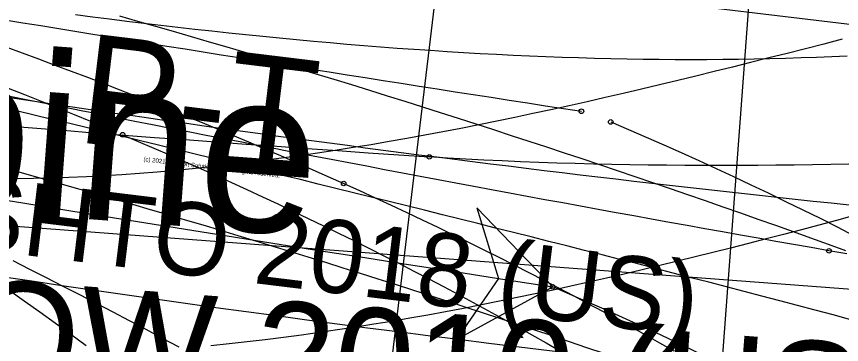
# Model space of a CAD drawing. Extents: x -14 to 1565148, y -25 to 642856.
# Drawn here: x 1564751.71 to 1564766.77, y 636299.03 to 636305.02 of the extents above; entities that cross this region are included whole.
import ezdxf

# ---------------------------------------------------------------- set-up
doc = ezdxf.new("R2010")
doc.units = 0
for name, color, linetype in [('CM_Corridor_Key_Station', 7, 'Continuous'), ('MT_P_Cells', 7, 'Continuous'), ('PF_P_Grade_Line', 7, 'Continuous'), ('PV_P_Curb', 7, 'Continuous'), ('PV_P_Saw_Cut_Line', 7, 'Continuous'), ('PV_X_COP', 7, 'Continuous'), ('TR_Turning_Path22', 7, 'Continuous'), ('TR_Turning_Path23', 7, 'Continuous'), ('TR_Turning_Path24', 7, 'Continuous')]:
    doc.layers.add(name, color=color, linetype=linetype)

msp = doc.modelspace()

# ---------------------------------------------------------------- linework, layer by layer
at = {"layer": 'CM_Corridor_Key_Station'}
for points in [[(1564751.496, 636304.957), (1564751.825, 636304.903), (1564752.154, 636304.849), (1564752.482, 636304.796), (1564752.811, 636304.742), (1564753.14, 636304.689), (1564753.469, 636304.636), (1564753.797, 636304.583), (1564754.126, 636304.53), (1564754.455, 636304.477), (1564754.784, 636304.424), (1564755.113, 636304.371), (1564755.442, 636304.318), (1564755.77, 636304.266), (1564756.099, 636304.213), (1564756.428, 636304.161), (1564756.757, 636304.109), (1564757.086, 636304.056), (1564757.415, 636304.004), (1564757.744, 636303.952), (1564758.073, 636303.9), (1564758.402, 636303.849), (1564758.731, 636303.797), (1564759.06, 636303.745), (1564759.389, 636303.694), (1564759.718, 636303.642), (1564760.047, 636303.591), (1564760.376, 636303.54), (1564760.705, 636303.489), (1564761.035, 636303.438), (1564761.364, 636303.387), (1564761.693, 636303.336), (1564762.022, 636303.285)], [(1564751.554, 636303.71), (1564751.856, 636303.59), (1564752.157, 636303.47), (1564752.458, 636303.348), (1564752.758, 636303.226), (1564753.058, 636303.102), (1564753.357, 636302.977)], [(1564762.558, 636303.09), (1564762.88, 636302.953), (1564763.202, 636302.814), (1564763.524, 636302.674), (1564763.844, 636302.531), (1564764.164, 636302.387), (1564764.483, 636302.241), (1564764.801, 636302.094), (1564765.118, 636301.944), (1564765.434, 636301.793), (1564765.75, 636301.64), (1564766.065, 636301.486), (1564766.379, 636301.33), (1564766.692, 636301.172), (1564767.004, 636301.012)], [(1564753.644, 636302.856), (1564753.93, 636302.735), (1564754.216, 636302.612), (1564754.501, 636302.488), (1564754.785, 636302.363), (1564755.068, 636302.237), (1564755.351, 636302.11), (1564755.634, 636301.983), (1564755.915, 636301.854), (1564756.196, 636301.724), (1564756.476, 636301.593), (1564756.755, 636301.461), (1564757.034, 636301.328), (1564757.312, 636301.194), (1564757.589, 636301.059), (1564757.865, 636300.923), (1564758.14, 636300.785), (1564758.415, 636300.647), (1564758.689, 636300.508), (1564758.962, 636300.367), (1564759.234, 636300.225), (1564759.505, 636300.083), (1564759.775, 636299.939), (1564760.045, 636299.794), (1564760.314, 636299.648), (1564760.581, 636299.501), (1564760.848, 636299.353), (1564761.114, 636299.203), (1564761.379, 636299.053), (1564761.643, 636298.901)], [(1564761.498, 636300.078), (1564760.115, 636301.523), (1564760.509, 636300.23), (1564759.744, 636299.116), (1564761.498, 636300.078)]]:
    msp.add_lwpolyline(points, dxfattribs=at)
msp.add_lwpolyline([(1564761.498, 636300.078), (1564760.115, 636301.523), (1564760.509, 636300.23), (1564759.744, 636299.116)], close=True, dxfattribs=at)
for centre in [(1564762.022, 636303.285), (1564762.558, 636303.09), (1564753.357, 636302.977), (1564753.644, 636302.856), (1564761.498, 636300.078), (1564761.498, 636300.078)]:
    msp.add_circle(centre, 0.0417, dxfattribs=at)
for centre, radius, start, end in [((1564931.278, 637403.064), 1115.976, 258.333887, 261.249281), ((1564737.487, 636243.643), 61.33, 36.4229, 66.95237)]:
    msp.add_arc(centre, radius, start, end, dxfattribs=at)
at = {"layer": 'MT_P_Cells'}
for points in [[(1564766.782, 636304.6), (1564766.447, 636304.513), (1564766.113, 636304.428), (1564765.778, 636304.343), (1564765.445, 636304.258), (1564765.111, 636304.174), (1564764.778, 636304.091), (1564764.446, 636304.009), (1564764.113, 636303.927), (1564763.781, 636303.847), (1564763.45, 636303.767), (1564763.118, 636303.689), (1564762.787, 636303.611), (1564762.457, 636303.535), (1564762.126, 636303.46), (1564761.796, 636303.386), (1564761.466, 636303.314), (1564761.136, 636303.242), (1564760.807, 636303.173), (1564760.478, 636303.105), (1564760.149, 636303.038), (1564759.821, 636302.973), (1564759.492, 636302.91), (1564759.164, 636302.848), (1564758.836, 636302.789), (1564758.509, 636302.731), (1564758.181, 636302.675), (1564757.854, 636302.621), (1564757.527, 636302.569), (1564757.201, 636302.519), (1564756.875, 636302.472), (1564756.548, 636302.426), (1564756.223, 636302.383), (1564755.897, 636302.342), (1564755.572, 636302.304), (1564755.247, 636302.268), (1564754.923, 636302.234), (1564754.599, 636302.204), (1564754.275, 636302.175), (1564753.951, 636302.15), (1564753.628, 636302.127), (1564753.305, 636302.107), (1564752.983, 636302.089), (1564752.661, 636302.075), (1564752.34, 636302.064), (1564752.019, 636302.055), (1564751.698, 636302.05)], [(1564766.542, 636300.737), (1564766.219, 636300.794), (1564765.895, 636300.851), (1564765.572, 636300.909), (1564765.248, 636300.966), (1564764.925, 636301.024), (1564764.601, 636301.082), (1564764.277, 636301.14), (1564763.953, 636301.198), (1564763.628, 636301.256), (1564763.304, 636301.315), (1564762.98, 636301.373), (1564762.655, 636301.432), (1564762.33, 636301.492), (1564762.006, 636301.551), (1564761.681, 636301.61), (1564761.356, 636301.67), (1564761.031, 636301.73), (1564760.706, 636301.79), (1564760.381, 636301.851), (1564760.057, 636301.911), (1564759.731, 636301.972), (1564759.405, 636302.033), (1564759.079, 636302.094), (1564758.753, 636302.156), (1564758.427, 636302.218), (1564758.101, 636302.28), (1564757.775, 636302.342), (1564757.45, 636302.404), (1564757.124, 636302.466), (1564756.798, 636302.529), (1564756.472, 636302.592), (1564756.147, 636302.655), (1564755.821, 636302.718), (1564755.495, 636302.781), (1564755.17, 636302.845), (1564754.844, 636302.908), (1564754.518, 636302.972), (1564754.193, 636303.036), (1564753.867, 636303.101), (1564753.542, 636303.165), (1564753.216, 636303.23), (1564752.89, 636303.294), (1564752.565, 636303.359), (1564752.239, 636303.424), (1564751.914, 636303.49), (1564751.588, 636303.555)], [(1564767.004, 636301.379), (1564766.682, 636301.292), (1564766.36, 636301.206), (1564766.038, 636301.121), (1564765.715, 636301.036), (1564765.393, 636300.953), (1564765.07, 636300.869), (1564764.747, 636300.787), (1564764.424, 636300.705), (1564764.1, 636300.625), (1564763.777, 636300.545), (1564763.453, 636300.466), (1564763.129, 636300.389), (1564762.804, 636300.312), (1564762.48, 636300.237), (1564762.154, 636300.163), (1564761.829, 636300.091), (1564761.504, 636300.019), (1564761.178, 636299.949), (1564760.851, 636299.881), (1564760.525, 636299.814), (1564760.198, 636299.749), (1564759.871, 636299.685), (1564759.543, 636299.623), (1564759.215, 636299.563), (1564758.887, 636299.505), (1564758.559, 636299.448), (1564758.23, 636299.394), (1564757.901, 636299.342), (1564757.571, 636299.291), (1564757.241, 636299.243), (1564756.911, 636299.197), (1564756.581, 636299.153), (1564756.25, 636299.112), (1564755.919, 636299.072), (1564755.588, 636299.036), (1564755.256, 636299.002)], [(1564766.867, 636300.68), (1564766.542, 636300.737)]]:
    msp.add_lwpolyline(points, dxfattribs=at)
msp.add_circle((1564766.542, 636300.737), 0.0417, dxfattribs=at)
msp.add_circle((1564766.542, 636300.737), 0.0417, dxfattribs=at)
at = {"layer": 'PF_P_Grade_Line'}
for points in [[(1564766.909, 636301.569), (1564766.581, 636301.604), (1564766.253, 636301.639), (1564765.926, 636301.674), (1564765.598, 636301.71), (1564765.271, 636301.745), (1564764.943, 636301.782), (1564764.616, 636301.818), (1564764.288, 636301.855), (1564763.961, 636301.892), (1564763.633, 636301.929), (1564763.306, 636301.967), (1564762.979, 636302.005), (1564762.652, 636302.044), (1564762.324, 636302.082), (1564761.997, 636302.121), (1564761.67, 636302.161), (1564761.343, 636302.2), (1564761.016, 636302.24), (1564760.689, 636302.28), (1564760.362, 636302.321), (1564760.035, 636302.362), (1564759.708, 636302.403), (1564759.381, 636302.445), (1564759.055, 636302.486), (1564758.728, 636302.529), (1564758.401, 636302.571), (1564758.074, 636302.614), (1564757.748, 636302.657), (1564757.421, 636302.7), (1564757.095, 636302.744), (1564756.768, 636302.788), (1564756.442, 636302.833), (1564756.115, 636302.877), (1564755.789, 636302.922), (1564755.462, 636302.967), (1564755.136, 636303.013), (1564754.81, 636303.059), (1564754.484, 636303.105), (1564754.157, 636303.152), (1564753.831, 636303.199), (1564753.505, 636303.246), (1564753.179, 636303.293), (1564752.853, 636303.341), (1564752.527, 636303.389), (1564752.201, 636303.438), (1564751.876, 636303.486), (1564751.55, 636303.536)], [(1564766.94, 636299.478), (1564766.616, 636299.565), (1564766.292, 636299.651), (1564765.968, 636299.737), (1564765.644, 636299.822), (1564765.319, 636299.907), (1564764.995, 636299.992), (1564764.671, 636300.077), (1564764.347, 636300.161), (1564764.023, 636300.245), (1564763.699, 636300.329), (1564763.374, 636300.412), (1564763.05, 636300.496), (1564762.726, 636300.579), (1564762.402, 636300.661), (1564762.077, 636300.744), (1564761.753, 636300.826), (1564761.429, 636300.908), (1564761.104, 636300.99), (1564760.78, 636301.071), (1564760.456, 636301.153), (1564760.132, 636301.234), (1564759.807, 636301.315), (1564759.483, 636301.396), (1564759.159, 636301.476), (1564758.835, 636301.557), (1564758.511, 636301.637), (1564758.186, 636301.717), (1564757.862, 636301.797), (1564757.538, 636301.877), (1564757.214, 636301.956), (1564756.89, 636302.036), (1564756.566, 636302.115), (1564756.242, 636302.194), (1564755.918, 636302.273), (1564755.594, 636302.352), (1564755.27, 636302.431), (1564754.946, 636302.51), (1564754.622, 636302.589), (1564754.298, 636302.667), (1564753.974, 636302.746), (1564753.65, 636302.824), (1564753.326, 636302.902), (1564753.003, 636302.981), (1564752.679, 636303.059), (1564752.355, 636303.137), (1564752.032, 636303.215), (1564751.708, 636303.293), (1564751.384, 636303.371)]]:
    msp.add_lwpolyline(points, dxfattribs=at)
msp.add_arc((1564802.666, 636641.84), 345.393, 252.21047, 264.07246, dxfattribs=at)
at = {"layer": 'PV_P_Curb'}
for p, q in [((1564769.531, 636304.549), (1564742.73, 636307.825)), ((1564764.263, 636294.328), (1564765.145, 636306.075)), ((1564771.567, 636299.686), (1564742.168, 636301.894))]:
    msp.add_line(p, q, dxfattribs=at)
msp.add_lwpolyline([(1564766.908, 636302.318), (1564766.575, 636302.312), (1564766.242, 636302.307), (1564765.908, 636302.303), (1564765.575, 636302.3), (1564765.242, 636302.297), (1564764.908, 636302.296), (1564764.575, 636302.295), (1564764.242, 636302.295), (1564763.908, 636302.297), (1564763.575, 636302.299), (1564763.242, 636302.303), (1564762.908, 636302.307), (1564762.575, 636302.313), (1564762.242, 636302.321), (1564761.909, 636302.329), (1564761.576, 636302.339), (1564761.242, 636302.351), (1564760.909, 636302.364), (1564760.576, 636302.378), (1564760.243, 636302.394), (1564759.911, 636302.412), (1564759.578, 636302.431), (1564759.245, 636302.452)], dxfattribs=at)
msp.add_circle((1564759.245, 636302.452), 0.0417, dxfattribs=at)
msp.add_circle((1564759.245, 636302.452), 0.0417, dxfattribs=at)
msp.add_arc((1564798.703, 636893.166), 592.03, 262.717703, 266.17847, dxfattribs=at)
at = {"layer": 'PV_P_Saw_Cut_Line'}
msp.add_lwpolyline([(1564751.642, 636300.557), (1564751.946, 636300.403), (1564752.251, 636300.248), (1564752.554, 636300.093), (1564752.858, 636299.936), (1564753.161, 636299.779), (1564753.463, 636299.621), (1564753.765, 636299.462), (1564754.067, 636299.303), (1564754.368, 636299.142), (1564754.669, 636298.981)], dxfattribs=at)
msp.add_arc((1564693.268, 636184.736), 126.465, 57.70432, 71.8795, dxfattribs=at)
at = {"layer": 'PV_X_COP'}
msp.add_line((1564753.845, 636259.46), (1564759.633, 636307.637), dxfattribs=at)
at = {"layer": 'TR_Turning_Path22'}
msp.add_lwpolyline([(1564766.876, 636304.293), (1564766.597, 636304.28), (1564766.315, 636304.268), (1564766.033, 636304.258), (1564765.75, 636304.249), (1564765.465, 636304.242), (1564765.179, 636304.236), (1564764.892, 636304.231), (1564764.604, 636304.228), (1564764.315, 636304.226), (1564764.025, 636304.225), (1564763.734, 636304.226), (1564763.442, 636304.228), (1564763.149, 636304.232), (1564762.855, 636304.236), (1564762.56, 636304.242), (1564762.264, 636304.25), (1564761.968, 636304.258), (1564761.671, 636304.268), (1564761.372, 636304.28), (1564761.074, 636304.292), (1564760.774, 636304.306), (1564760.474, 636304.32), (1564760.173, 636304.336), (1564759.871, 636304.354), (1564759.568, 636304.372), (1564759.265, 636304.392), (1564758.962, 636304.412), (1564758.657, 636304.434), (1564758.353, 636304.457), (1564758.047, 636304.481), (1564757.741, 636304.506), (1564757.435, 636304.533), (1564757.128, 636304.56), (1564756.82, 636304.588), (1564756.512, 636304.618), (1564756.204, 636304.648), (1564755.895, 636304.679), (1564755.585, 636304.712), (1564755.275, 636304.745), (1564754.965, 636304.779), (1564754.654, 636304.815), (1564754.343, 636304.851), (1564754.032, 636304.888), (1564753.72, 636304.926), (1564753.408, 636304.965), (1564753.095, 636305.004), (1564752.782, 636305.045)], dxfattribs=at)
at = {"layer": 'TR_Turning_Path23'}
msp.add_lwpolyline([(1564751.565, 636300.021), (1564751.85, 636299.821), (1564752.134, 636299.62), (1564752.418, 636299.418), (1564752.7, 636299.214), (1564752.982, 636299.009)], dxfattribs=at)
msp.add_arc((1564704.029, 636231.892), 79.861, 42.31001, 64.40733, dxfattribs=at)
at = {"layer": 'TR_Turning_Path24'}
for points in [[(1564753.59, 636305.026), (1564753.916, 636304.933), (1564754.243, 636304.839), (1564754.569, 636304.745), (1564754.896, 636304.65), (1564755.222, 636304.555), (1564755.548, 636304.459), (1564755.874, 636304.362), (1564756.199, 636304.265), (1564756.525, 636304.167), (1564756.85, 636304.069), (1564757.175, 636303.97), (1564757.5, 636303.871), (1564757.825, 636303.771), (1564758.15, 636303.67), (1564758.474, 636303.569), (1564758.798, 636303.467), (1564759.122, 636303.365), (1564759.446, 636303.262), (1564759.77, 636303.159), (1564760.094, 636303.055), (1564760.417, 636302.95), (1564760.74, 636302.845), (1564761.063, 636302.74), (1564761.386, 636302.634), (1564761.709, 636302.527), (1564762.031, 636302.42), (1564762.353, 636302.312), (1564762.675, 636302.203), (1564762.997, 636302.094), (1564763.319, 636301.985), (1564763.64, 636301.875), (1564763.962, 636301.764), (1564764.283, 636301.653), (1564764.604, 636301.541), (1564764.925, 636301.429), (1564765.245, 636301.316), (1564765.565, 636301.202), (1564765.886, 636301.088), (1564766.206, 636300.974), (1564766.525, 636300.859), (1564766.845, 636300.743)], [(1564751.513, 636304.459), (1564751.812, 636304.35), (1564752.111, 636304.24), (1564752.409, 636304.13), (1564752.707, 636304.018), (1564753.004, 636303.906), (1564753.3, 636303.792), (1564753.596, 636303.677), (1564753.892, 636303.562), (1564754.187, 636303.445), (1564754.481, 636303.328), (1564754.775, 636303.209), (1564755.068, 636303.09), (1564755.361, 636302.969), (1564755.653, 636302.848), (1564755.944, 636302.725), (1564756.235, 636302.601), (1564756.526, 636302.476), (1564756.815, 636302.351), (1564757.104, 636302.224), (1564757.393, 636302.096), (1564757.681, 636301.967)], [(1564757.681, 636301.967), (1564757.97, 636301.835), (1564758.259, 636301.703), (1564758.546, 636301.57), (1564758.832, 636301.436), (1564759.116, 636301.302), (1564759.399, 636301.167), (1564759.68, 636301.031), (1564759.96, 636300.894), (1564760.238, 636300.757), (1564760.515, 636300.619), (1564760.79, 636300.48), (1564761.064, 636300.34), (1564761.335, 636300.2), (1564761.606, 636300.06), (1564761.874, 636299.918), (1564762.141, 636299.777), (1564762.405, 636299.634), (1564762.668, 636299.491), (1564762.929, 636299.348), (1564763.19, 636299.203), (1564763.45, 636299.057), (1564763.708, 636298.91)]]:
    msp.add_lwpolyline(points, dxfattribs=at)
msp.add_circle((1564757.681, 636301.967), 0.0417, dxfattribs=at)
msp.add_circle((1564757.681, 636301.967), 0.0417, dxfattribs=at)
msp.add_arc((1564700.162, 636117.029), 192.198, 68.30497, 74.68135, dxfattribs=at)

# ---------------------------------------------------------------- texts
at = {"layer": 'PV_P_Curb'}
for s, height, rotation, p in [('Combine', 2.945, 355.7054, (1564741.412, 636302.187)), ('P-T', 2, 353.0316, (1564752.781, 636302.728)), ('(c) 2021 Transoft Solutions, Inc. All rights reserved.', 0.08, 353.0316, (1564754.022, 636302.375)), ('AASHTO 2018 (US)', 1.33333, 353.0316, (1564748.241, 636301.1)), ('WisDOT OSOW 2010 (US)', 1.96333, 355.7054, (1564736.349, 636299.367))]:
    msp.add_text(s, height=height, rotation=rotation, dxfattribs=at).set_placement(p)

doc.saveas('drawing.dxf')
